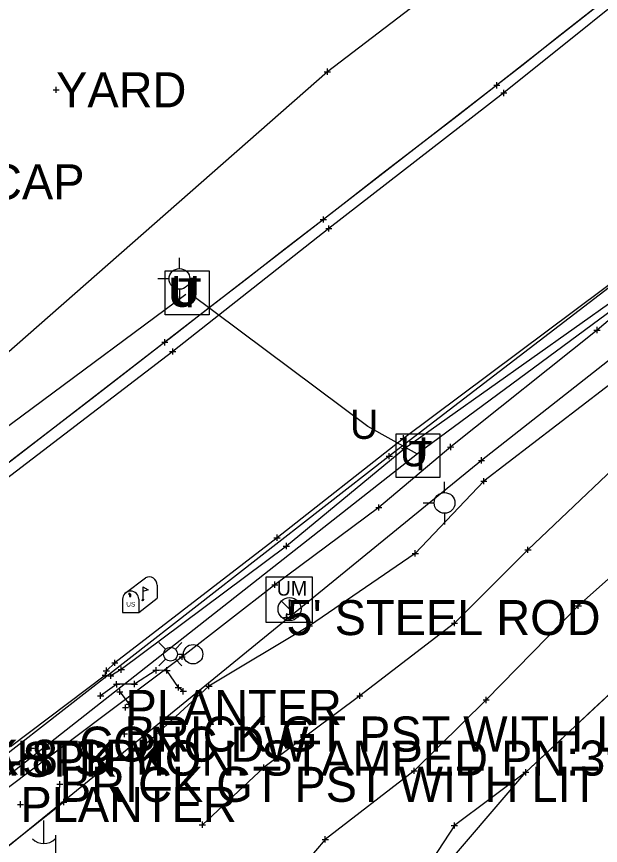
# Model space of a CAD drawing. Extents: x -1 to 1157254, y -1 to 2021979.
# Drawn here: x 1147746.5 to 1147866.4, y 2017574.3 to 2017744.6 of the extents above; entities that cross this region are included whole.
import ezdxf

# ---------------------------------------------------------------- set-up
doc = ezdxf.new("R2010")
doc.units = 0
for name, color, linetype in [('S_BUILDING_ANNOT', 7, 'Continuous'), ('S_CAL_CORNER', 7, 'Continuous'), ('S_CAL_CORNER_ANNOT', 7, 'Continuous'), ('S_CATCH_BASIN', 7, 'Continuous'), ('S_CATCH_BASIN_ANNOT', 7, 'Continuous'), ('S_CONTOUR_ANNOT', 7, 'Continuous'), ('S_CONTOUR_MAJOR', 7, 'Continuous'), ('S_CROSS_DRAIN', 7, 'Continuous'), ('S_CTL_TABLE', 7, 'Continuous'), ('S_DRIVEWAY_ANNOT', 7, 'Continuous'), ('S_DROP_INLET', 7, 'Continuous'), ('S_DROP_INLET_ANNOT', 7, 'Continuous'), ('S_DTM_PAVEMENT', 7, 'Continuous'), ('S_EDGE_BITUMINOUS', 7, 'Continuous'), ('S_EDGE_BITUMINOUS_ANNOT', 7, 'Continuous'), ('S_FENCE', 7, 'Continuous'), ('S_GAS_PUMP_ISLAND_ANNOT', 7, 'Continuous'), ('S_GAS_UTILITIES', 7, 'Continuous'), ('S_GAS_UTILITIES_ANNOT', 7, 'Continuous'), ('S_GATE', 7, 'Continuous')]:
    doc.layers.add(name, color=color, linetype=linetype)

msp = doc.modelspace()

# ---------------------------------------------------------------- linework, layer by layer
at = {"layer": 'S_BUILDING_ANNOT'}
for p, q in [((1147810.34, 2017732.6), (1147810.34, 2017733.88)), ((1147809.7, 2017733.24), (1147810.97, 2017733.24)), ((1147810.34, 2017733.24), (1147810.34, 2017733.24)), ((1147844.51, 2017730.46), (1147845.78, 2017730.47)), ((1147845.15, 2017729.83), (1147845.14, 2017731.1)), ((1147845.15, 2017730.47), (1147845.15, 2017730.47)), ((1147754.03, 2017729.53), (1147755.3, 2017729.54)), ((1147754.66, 2017728.9), (1147754.66, 2017730.17)), ((1147754.66, 2017729.54), (1147754.66, 2017729.54)), ((1147845.92, 2017728.9), (1147847.19, 2017728.9)), ((1147846.56, 2017728.26), (1147846.55, 2017729.54)), ((1147846.56, 2017728.9), (1147846.56, 2017728.9)), ((1147809.53, 2017702.26), (1147809.52, 2017703.53)), ((1147808.89, 2017702.9), (1147810.16, 2017702.9)), ((1147809.53, 2017702.9), (1147809.53, 2017702.9)), ((1147810.63, 2017700.39), (1147810.63, 2017701.66)), ((1147810, 2017701.02), (1147811.27, 2017701.02)), ((1147810.63, 2017701.02), (1147810.63, 2017701.02)), ((1147776.34, 2017677.65), (1147777.61, 2017677.65)), ((1147776.98, 2017677.02), (1147776.98, 2017678.29)), ((1147776.98, 2017677.65), (1147776.98, 2017677.65)), ((1147777.96, 2017675.75), (1147779.23, 2017675.75)), ((1147778.6, 2017675.12), (1147778.6, 2017676.39)), ((1147778.6, 2017675.75), (1147778.6, 2017675.75)), ((1147825.32, 2017657.91), (1147826.6, 2017657.92)), ((1147825.96, 2017657.28), (1147825.96, 2017658.55)), ((1147825.96, 2017657.92), (1147825.96, 2017657.92)), ((1147825.58, 2017655.8), (1147826.86, 2017655.81)), ((1147826.22, 2017655.17), (1147826.22, 2017656.44)), ((1147826.22, 2017655.8), (1147826.22, 2017655.8)), ((1147822.43, 2017654.26), (1147823.7, 2017654.27)), ((1147823.06, 2017653.63), (1147823.06, 2017654.9)), ((1147823.06, 2017654.27), (1147823.06, 2017654.27)), ((1147841.97, 2017652.75), (1147841.97, 2017654.03)), ((1147841.34, 2017653.39), (1147842.61, 2017653.39)), ((1147841.97, 2017653.39), (1147841.97, 2017653.39)), ((1147799.38, 2017637.51), (1147800.65, 2017637.51)), ((1147800.01, 2017636.87), (1147800.01, 2017638.14)), ((1147800.01, 2017637.51), (1147800.01, 2017637.51)), ((1147801.3, 2017635.78), (1147802.57, 2017635.78)), ((1147801.93, 2017635.15), (1147801.93, 2017636.42)), ((1147801.93, 2017635.78), (1147801.93, 2017635.78)), ((1147801.98, 2017620.45), (1147801.98, 2017621.73)), ((1147801.34, 2017621.09), (1147802.62, 2017621.09)), ((1147801.98, 2017621.09), (1147801.98, 2017621.09)), ((1147766.08, 2017611.8), (1147767.35, 2017611.8)), ((1147766.71, 2017611.17), (1147766.71, 2017612.44)), ((1147766.71, 2017611.8), (1147766.71, 2017611.8)), ((1147768.03, 2017609.77), (1147768.03, 2017611.04)), ((1147764.33, 2017610.18), (1147765.61, 2017610.18)), ((1147764.78, 2017608.61), (1147764.78, 2017609.88)), ((1147764.97, 2017609.55), (1147764.97, 2017610.82)), ((1147764.97, 2017610.18), (1147764.97, 2017610.18)), ((1147765.89, 2017608.5), (1147765.89, 2017609.77)), ((1147767.4, 2017610.4), (1147768.67, 2017610.4)), ((1147768.03, 2017610.4), (1147768.03, 2017610.4)), ((1147774.54, 2017610.26), (1147775.82, 2017610.26)), ((1147775.18, 2017609.62), (1147775.18, 2017610.9)), ((1147775.18, 2017610.26), (1147775.18, 2017610.26)), ((1147776.77, 2017610.23), (1147778.05, 2017610.23)), ((1147777.41, 2017609.59), (1147777.41, 2017610.87)), ((1147777.41, 2017610.23), (1147777.41, 2017610.23)), ((1147764.14, 2017609.25), (1147765.42, 2017609.25)), ((1147764.78, 2017609.25), (1147764.78, 2017609.25)), ((1147765.25, 2017609.13), (1147766.52, 2017609.13)), ((1147765.89, 2017609.13), (1147765.89, 2017609.13)), ((1147767.1, 2017606.75), (1147767.09, 2017608.03)), ((1147770.76, 2017606.79), (1147770.76, 2017608.06)), ((1147766.46, 2017607.39), (1147767.73, 2017607.39)), ((1147767.1, 2017607.39), (1147767.1, 2017607.39)), ((1147767.73, 2017605.2), (1147767.73, 2017606.47)), ((1147770.13, 2017607.42), (1147771.4, 2017607.42)), ((1147770.76, 2017607.42), (1147770.76, 2017607.42)), ((1147779.13, 2017606.72), (1147780.4, 2017606.72)), ((1147779.76, 2017606.08), (1147779.76, 2017607.35)), ((1147779.76, 2017606.72), (1147779.76, 2017606.72)), ((1147780.13, 2017605.95), (1147781.4, 2017605.95)), ((1147780.77, 2017605.31), (1147780.76, 2017606.59)), ((1147780.77, 2017605.95), (1147780.77, 2017605.95)), ((1147763.16, 2017605.03), (1147764.43, 2017605.03)), ((1147763.8, 2017604.39), (1147763.79, 2017605.67)), ((1147763.8, 2017605.03), (1147763.8, 2017605.03)), ((1147767.1, 2017605.84), (1147768.37, 2017605.84)), ((1147767.73, 2017605.84), (1147767.73, 2017605.84)), ((1147768.27, 2017602.63), (1147769.54, 2017602.63)), ((1147768.91, 2017601.99), (1147768.9, 2017603.26)), ((1147768.91, 2017602.63), (1147768.91, 2017602.63)), ((1147769.02, 2017603.29), (1147770.29, 2017603.29)), ((1147769.65, 2017602.65), (1147769.65, 2017603.93)), ((1147769.65, 2017603.29), (1147769.65, 2017603.29)), ((1147768.7, 2017596.53), (1147768.69, 2017597.81)), ((1147759.42, 2017594.44), (1147759.41, 2017595.72)), ((1147768.06, 2017597.17), (1147769.33, 2017597.17)), ((1147768.7, 2017597.17), (1147768.7, 2017597.17)), ((1147748.91, 2017594.26), (1147750.18, 2017594.26)), ((1147749.55, 2017593.62), (1147749.55, 2017594.89)), ((1147749.55, 2017594.26), (1147749.55, 2017594.26)), ((1147758.78, 2017595.08), (1147760.05, 2017595.08)), ((1147759.41, 2017595.08), (1147759.41, 2017595.08)), ((1147747.76, 2017592.51), (1147749.04, 2017592.51)), ((1147748.4, 2017591.87), (1147748.4, 2017593.15)), ((1147748.4, 2017592.51), (1147748.4, 2017592.51)), ((1147763.47, 2017591.26), (1147763.47, 2017592.54)), ((1147762.83, 2017591.9), (1147764.11, 2017591.9)), ((1147763.47, 2017591.9), (1147763.47, 2017591.9)), ((1147755.43, 2017586.2), (1147755.43, 2017587.47)), ((1147754.79, 2017586.83), (1147756.07, 2017586.83)), ((1147755.43, 2017586.83), (1147755.43, 2017586.83)), ((1147746.71, 2017582.7), (1147747.98, 2017582.7)), ((1147747.34, 2017582.07), (1147747.34, 2017583.34)), ((1147747.34, 2017582.7), (1147747.34, 2017582.7))]:
    msp.add_line(p, q, dxfattribs=at)
at = {"layer": 'S_CAL_CORNER'}
for p, q in [((1147802.42, 2017624.72), (1147802.73, 2017624.72)), ((1147800.91, 2017624.49), (1147804.24, 2017621.16)), ((1147802.58, 2017622.83), (1147802.58, 2017624.56)), ((1147801.98, 2017621.92), (1147801.98, 2017621.74)), ((1147802.58, 2017622.83), (1147802.58, 2017621.77)), ((1147803.17, 2017621.93), (1147803.18, 2017621.7))]:
    msp.add_line(p, q, dxfattribs=at)
msp.add_lwpolyline([(1147797.81, 2017629.49), (1147807.22, 2017629.49), (1147807.22, 2017620.08), (1147797.81, 2017620.08)], close=True, dxfattribs=at)
msp.add_circle((1147802.58, 2017622.83), 2.36, dxfattribs=at)
for centre, radius, start, end in [((1147802.58, 2017624.72), 0.156, 180, 0), ((1147802.4, 2017622.32), 0.58, 223.1344, 287.472), ((1147802.75, 2017622.32), 0.58, 252.528, 316.8656)]:
    msp.add_arc(centre, radius, start, end, dxfattribs=at)
msp.add_ellipse((1147802.58, 2017621.58), major_axis=(0, -0.82), ratio=0.744362, start_param=4.519801, end_param=8.000179, dxfattribs=at)
at = {"layer": 'S_CAL_CORNER_ANNOT'}
msp.add_lwpolyline([(1148176.11, 2017926.04), (1148136.14, 2017895.28), (1148103.22, 2017868.95), (1148054.86, 2017832.59), (1147994.13, 2017784.96), (1147955.31, 2017755.81), (1147823.06, 2017654.27), (1147729.59, 2017581.35), (1147643.02, 2017515.61), (1147594.54, 2017475.05), (1147501.21, 2017388.35), (1147435.29, 2017328.79), (1147395.53, 2017293.46), (1147348.75, 2017254.13), (1147258.66, 2017171.57), (1147166.99, 2017089.79), (1147151.24, 2017076.13), (1147027.41, 2016982.56), (1146975.56, 2016939.41), (1146851.18, 2016835.15), (1146821.23, 2016867.05), (1146788.36, 2016903.2)], dxfattribs=at)
at = {"layer": 'S_CATCH_BASIN'}
for p, q in [((1147779.98, 2017692.79), (1147779.98, 2017695.03)), ((1147777.89, 2017690.66), (1147775.57, 2017690.66)), ((1147780.06, 2017686.24), (1147780.06, 2017688.56)), ((1147834.4, 2017646.76), (1147834.4, 2017649.01)), ((1147832.31, 2017644.63), (1147829.98, 2017644.63)), ((1147834.48, 2017640.22), (1147834.48, 2017642.54)), ((1147777.12, 2017614.57), (1147775.75, 2017615.94)), ((1147779.14, 2017614.57), (1147780.5, 2017615.94)), ((1147779.55, 2017613.56), (1147780.77, 2017613.56)), ((1147775.75, 2017611.19), (1147777.12, 2017612.55)), ((1147780.5, 2017611.19), (1147779.14, 2017612.55)), ((1147752.07, 2017579.37), (1147752.07, 2017574.65)), ((1147754.56, 2017576.38), (1147754.56, 2017571.66))]:
    msp.add_line(p, q, dxfattribs=at)
for centre, radius in [((1147779.98, 2017690.68), 2.13), ((1147834.4, 2017644.65), 2.13), ((1147778.13, 2017613.56), 1.43), ((1147782.78, 2017613.56), 2)]:
    msp.add_circle(centre, radius, dxfattribs=at)
msp.add_arc((1147752.14, 2017578.07), 3.41, 226.3972, 313.6028, dxfattribs=at)
at = {"layer": 'S_CATCH_BASIN_ANNOT'}
for points in [[(1147777.08, 2017683.31), (1147777.08, 2017692.31), (1147786.08, 2017692.31), (1147786.08, 2017683.31)], [(1147824.44, 2017649.85), (1147824.44, 2017658.85), (1147833.44, 2017658.85), (1147833.44, 2017649.85)]]:
    msp.add_lwpolyline(points, close=True, dxfattribs=at)
at = {"layer": 'S_CONTOUR_ANNOT'}
msp.add_lwpolyline([(1148171.01, 2018007.64), (1148133.82, 2017978.13), (1147884.86, 2017790.18), (1147810.34, 2017733.24), (1147725.21, 2017658.34), (1147638.36, 2017588.8), (1147507.67, 2017474.52), (1147125.41, 2017140.99), (1145970.62, 2016384.06)], dxfattribs=at)
at = {"layer": 'S_CROSS_DRAIN'}
for p, q in [((1147768.86, 2017626.14), (1147772.99, 2017629.25)), ((1147772.47, 2017627.43), (1147772.47, 2017624.71)), ((1147775.42, 2017627.77), (1147775.42, 2017625.06)), ((1147768.3, 2017624.87), (1147768.3, 2017622.15)), ((1147771.62, 2017622.15), (1147775.42, 2017625.06)), ((1147771.62, 2017624.87), (1147771.62, 2017622.15)), ((1147768.3, 2017622.15), (1147771.62, 2017622.15))]:
    msp.add_line(p, q, dxfattribs=at)
for points in [[(1147772.47, 2017627.43), (1147773.58, 2017626.76), (1147772.47, 2017626.42)], [(1147769.49, 2017625.98), (1147769.71, 2017625.84), (1147769.71, 2017625.45), (1147770.01, 2017625.45), (1147770.01, 2017625.81), (1147769.82, 2017626.06), (1147769.49, 2017626.01)]]:
    msp.add_lwpolyline(points, dxfattribs=at)
for centre, end in [((1147773.76, 2017627.77), 117.5718), ((1147769.96, 2017624.87), 180)]:
    msp.add_arc(centre, 1.66, 0, end, dxfattribs=at)
msp.add_ellipse((1147772.47, 2017624.71), major_axis=(0.145, 0.132), ratio=0.564646, dxfattribs=at)
at = {"layer": 'S_CTL_TABLE'}
for p, q in [((1147865.71, 2017679.54), (1147865.71, 2017680.81)), ((1147865.07, 2017680.18), (1147866.35, 2017680.18)), ((1147865.71, 2017680.18), (1147865.71, 2017680.18)), ((1147835.02, 2017656.14), (1147836.29, 2017656.15)), ((1147835.66, 2017655.51), (1147835.65, 2017656.78)), ((1147835.66, 2017656.15), (1147835.66, 2017656.15)), ((1147841.84, 2017649.11), (1147843.11, 2017649.12)), ((1147842.48, 2017648.48), (1147842.48, 2017649.75)), ((1147842.48, 2017649.11), (1147842.48, 2017649.11)), ((1147820.27, 2017643.7), (1147821.54, 2017643.7)), ((1147820.91, 2017643.06), (1147820.9, 2017644.34)), ((1147820.9, 2017643.7), (1147820.9, 2017643.7)), ((1147828.4, 2017633.64), (1147828.39, 2017634.91)), ((1147850.89, 2017635), (1147852.16, 2017635)), ((1147851.52, 2017634.36), (1147851.52, 2017635.64)), ((1147851.52, 2017635), (1147851.52, 2017635)), ((1147827.76, 2017634.27), (1147829.03, 2017634.28)), ((1147828.4, 2017634.28), (1147828.4, 2017634.28)), ((1147799.55, 2017627.2), (1147799.55, 2017628.47)), ((1147798.91, 2017627.84), (1147800.19, 2017627.84)), ((1147799.55, 2017627.84), (1147799.55, 2017627.84)), ((1147861.23, 2017623.49), (1147862.5, 2017623.49)), ((1147861.86, 2017622.86), (1147861.86, 2017624.13)), ((1147861.86, 2017623.49), (1147861.86, 2017623.49)), ((1147806.67, 2017618.74), (1147806.66, 2017620.01)), ((1147835.81, 2017619.93), (1147837.09, 2017619.93)), ((1147836.45, 2017619.3), (1147836.45, 2017620.57)), ((1147836.45, 2017619.93), (1147836.45, 2017619.93)), ((1147806.03, 2017619.37), (1147807.3, 2017619.37)), ((1147806.67, 2017619.37), (1147806.67, 2017619.37)), ((1147779.89, 2017613.01), (1147781.17, 2017613.02)), ((1147780.53, 2017612.38), (1147780.53, 2017613.65)), ((1147780.53, 2017613.01), (1147780.53, 2017613.01)), ((1147786.04, 2017606.36), (1147786.03, 2017607.63)), ((1147785.4, 2017606.99), (1147786.67, 2017607)), ((1147786.04, 2017606.99), (1147786.04, 2017606.99)), ((1147816.37, 2017605.01), (1147817.64, 2017605.01)), ((1147817.01, 2017604.38), (1147817, 2017605.65)), ((1147817.01, 2017605.01), (1147817.01, 2017605.01)), ((1147842.3, 2017604.16), (1147843.57, 2017604.16)), ((1147842.94, 2017603.53), (1147842.94, 2017604.8)), ((1147842.94, 2017604.16), (1147842.94, 2017604.16)), ((1147771.65, 2017593.13), (1147771.65, 2017594.41)), ((1147771.02, 2017593.77), (1147772.29, 2017593.77)), ((1147771.65, 2017593.77), (1147771.65, 2017593.77)), ((1147797.28, 2017589.62), (1147797.27, 2017590.9)), ((1147796.64, 2017590.26), (1147797.91, 2017590.26)), ((1147797.27, 2017590.26), (1147797.27, 2017590.26)), ((1147827.52, 2017589.6), (1147828.79, 2017589.6)), ((1147828.16, 2017588.96), (1147828.16, 2017590.24)), ((1147828.16, 2017589.6), (1147828.16, 2017589.6)), ((1147850.45, 2017589.31), (1147851.72, 2017589.31)), ((1147851.09, 2017588.67), (1147851.09, 2017589.94)), ((1147851.09, 2017589.31), (1147851.09, 2017589.31)), ((1147756.26, 2017582.54), (1147756.26, 2017583.82)), ((1147755.62, 2017583.18), (1147756.89, 2017583.18)), ((1147756.26, 2017583.18), (1147756.26, 2017583.18)), ((1147784.69, 2017577.89), (1147784.69, 2017579.16)), ((1147836.41, 2017577.73), (1147836.41, 2017579)), ((1147784.05, 2017578.52), (1147785.32, 2017578.53)), ((1147784.69, 2017578.52), (1147784.69, 2017578.52)), ((1147835.77, 2017578.36), (1147837.05, 2017578.36)), ((1147836.41, 2017578.36), (1147836.41, 2017578.36)), ((1147809.28, 2017575.52), (1147810.55, 2017575.52)), ((1147809.91, 2017574.88), (1147809.91, 2017576.16)), ((1147809.91, 2017575.52), (1147809.91, 2017575.52))]:
    msp.add_line(p, q, dxfattribs=at)
at = {"layer": 'S_DRIVEWAY_ANNOT'}
for points in [[(1147942.27, 2017804.8), (1147941.21, 2017804.41), (1147919.53, 2017788.47), (1147881.64, 2017759.24), (1147845.15, 2017730.47), (1147809.53, 2017702.9), (1147776.98, 2017677.65), (1147742.92, 2017651.41), (1147710.33, 2017625.33), (1147672.85, 2017597.65), (1147660.96, 2017588.17), (1147657.73, 2017585.79)], [(1147942.83, 2017804.01), (1147941.78, 2017802.82), (1147921.01, 2017787.14), (1147882.66, 2017757.86), (1147846.56, 2017728.9), (1147810.63, 2017701.02), (1147778.6, 2017675.75), (1147744.19, 2017649.37), (1147712.15, 2017624.41), (1147678.78, 2017597.82), (1147666.17, 2017588.36), (1147658.06, 2017585.02)], [(1147956.18, 2017756.51), (1147951.33, 2017753.72), (1147918.91, 2017728.93), (1147895.88, 2017710.42), (1147867.08, 2017688.65), (1147825.96, 2017657.92), (1147800.01, 2017637.51), (1147766.71, 2017611.8), (1147764.97, 2017610.18)], [(1147957.82, 2017754.48), (1147954.2, 2017752.39), (1147918.39, 2017725.99), (1147897.96, 2017708.21), (1147869.68, 2017686.66), (1147826.22, 2017655.8), (1147801.93, 2017635.78), (1147768.03, 2017610.4), (1147765.89, 2017609.13)]]:
    msp.add_lwpolyline(points, dxfattribs=at)
at = {"layer": 'S_DROP_INLET'}
for points in [[(1148195.53, 2017935.77), (1148138.82, 2017892.99), (1148034.43, 2017809.59), (1147909.47, 2017714.32), (1147828.88, 2017654.71), (1147681.29, 2017538.62), (1147545.03, 2017424.01), (1147436.65, 2017326.84), (1147356.29, 2017257.74), (1147237.67, 2017148.84), (1147152.37, 2017082.27), (1147079.41, 2017020.24), (1146950.46, 2016911.58), (1146849.38, 2016826.65), (1146763.18, 2016745.2), (1146663.11, 2016665.75), (1146626.02, 2016634.68), (1146520.54, 2016557.46), (1146484.38, 2016531.03)], [(1147828.87, 2017654.7), (1147818.63, 2017660.35), (1147781.93, 2017687.81)], [(1147781.32, 2017687.47), (1147655.02, 2017593.76), (1147609.27, 2017563.57), (1147595.42, 2017594.52), (1147601.96, 2017598.58)]]:
    msp.add_lwpolyline(points, dxfattribs=at)
at = {"layer": 'S_DROP_INLET_ANNOT'}
msp.add_lwpolyline([(1147764.78, 2017609.25), (1147745.32, 2017594.54)], dxfattribs=at)
at = {"layer": 'S_DTM_PAVEMENT'}
msp.add_lwpolyline([(1147767.73, 2017605.84), (1147769.65, 2017603.29)], dxfattribs=at)
at = {"layer": 'S_EDGE_BITUMINOUS'}
for points in [[(1147780.77, 2017605.95), (1147779.76, 2017606.72), (1147777.41, 2017610.23), (1147775.18, 2017610.26), (1147770.76, 2017607.42), (1147767.1, 2017607.39), (1147763.8, 2017605.03)], [(1147749.55, 2017594.26), (1147748.4, 2017592.51), (1147745.75, 2017590.51), (1147744.38, 2017587.89), (1147743.27, 2017586.3), (1147740.04, 2017583.23), (1147740.29, 2017580.7), (1147743.34, 2017576.74)]]:
    msp.add_lwpolyline(points, dxfattribs=at)
at = {"layer": 'S_EDGE_BITUMINOUS_ANNOT'}
for points in [[(1147951.16, 2017743.84), (1147932.24, 2017730.7), (1147886.14, 2017697.45), (1147865.71, 2017680.18), (1147835.66, 2017656.15), (1147820.9, 2017643.7), (1147799.55, 2017627.84), (1147780.53, 2017613.01), (1147736.25, 2017579.76), (1147715.29, 2017562.38), (1147697.03, 2017548.28), (1147677.68, 2017533.27), (1147656.86, 2017517.37), (1147634.25, 2017499.07), (1147605.81, 2017475.51), (1147586.25, 2017458.96)], [(1147956.81, 2017727.08), (1147940.25, 2017714.34), (1147892.21, 2017688.41), (1147872.41, 2017672.1), (1147842.48, 2017649.11), (1147828.4, 2017634.28), (1147806.67, 2017619.37), (1147786.04, 2017606.99), (1147771.65, 2017593.77)], [(1147959.8, 2017712.65), (1147941.88, 2017701.43), (1147901.26, 2017678.44), (1147877.18, 2017659.38), (1147851.52, 2017635), (1147836.45, 2017619.93), (1147817.01, 2017605.01), (1147797.27, 2017590.26), (1147784.69, 2017578.52)], [(1147963.21, 2017696.53), (1147944.35, 2017686.96), (1147914.31, 2017665.39), (1147884.71, 2017643.86), (1147861.86, 2017623.49), (1147842.94, 2017604.16), (1147828.16, 2017589.6), (1147809.91, 2017575.52), (1147801.95, 2017566.18)], [(1147967.03, 2017678.46), (1147946.06, 2017671.4), (1147923.98, 2017653.93), (1147891.62, 2017626.61), (1147872.24, 2017609.07), (1147851.09, 2017589.31), (1147836.41, 2017578.36), (1147819.42, 2017552.28)], [(1147756.26, 2017583.18), (1147730.85, 2017563.1), (1147707.54, 2017545.7), (1147684.9, 2017528.32), (1147663.15, 2017510.71), (1147639.42, 2017492.38), (1147615.11, 2017473.05), (1147593.49, 2017444.78)]]:
    msp.add_lwpolyline(points, dxfattribs=at)
at = {"layer": 'S_FENCE'}
msp.add_lwpolyline([(1148182.05, 2017918.06), (1148146.03, 2017882.74), (1148036.88, 2017800.65), (1147915.13, 2017710.9), (1147841.97, 2017653.39), (1147689.75, 2017529.1), (1147550.85, 2017419.33), (1147452.64, 2017321.35), (1147370.71, 2017243.52), (1147258.33, 2017138.3), (1147166.15, 2017078.02), (1147070.18, 2016992.83), (1146962.81, 2016905.87), (1146854.86, 2016827.91), (1146747.33, 2016742.81), (1146665.82, 2016680.99), (1146623.06, 2016638.6), (1146514.26, 2016556.71), (1146391.39, 2016471.4), (1146322.08, 2016427.51), (1146235.84, 2016374), (1146176.66, 2016335.01), (1146181.42, 2016326.5)], dxfattribs=at)
at = {"layer": 'S_GAS_PUMP_ISLAND_ANNOT'}
for points in [[(1147865.93, 2017746.86), (1147858.08, 2017740.66), (1147850.23, 2017734.47), (1147845.15, 2017730.47), (1147837.24, 2017724.35), (1147829.33, 2017718.23), (1147821.42, 2017712.11), (1147813.51, 2017705.98), (1147809.53, 2017702.9), (1147801.62, 2017696.77), (1147793.72, 2017690.64), (1147785.82, 2017684.51), (1147777.92, 2017678.38), (1147776.98, 2017677.65), (1147769.06, 2017671.55), (1147761.14, 2017665.45), (1147753.22, 2017659.34), (1147745.3, 2017653.24)], [(1147593.54, 2017362.01), (1147617.06, 2017405.46), (1147624.9, 2017411.66), (1147632.74, 2017417.87), (1147644.43, 2017426.57), (1147652.83, 2017432), (1147661.22, 2017437.44), (1147669.61, 2017442.87), (1147676.02, 2017448.64), (1147683.44, 2017455.34), (1147690.86, 2017462.03), (1147706.86, 2017498.22), (1147754.25, 2017513.02), (1147761.51, 2017519.34), (1147769.06, 2017525.89), (1147767.64, 2017553.27), (1147801.95, 2017566.18), (1147819.42, 2017552.28), (1147851.09, 2017589.31), (1147857.63, 2017595.42), (1147864.93, 2017602.24), (1147872.24, 2017609.07)]]:
    msp.add_lwpolyline(points, dxfattribs=at)

# ---------------------------------------------------------------- texts
at = {"layer": 'S_CAL_CORNER'}
msp.add_text('UM', height=2.999, dxfattribs=at).set_placement((1147799.95, 2017625.6))
at = {"layer": 'S_CATCH_BASIN_ANNOT'}
for p in [(1147779.64, 2017684.81), (1147827.01, 2017651.35)]:
    msp.add_text('T', height=6, dxfattribs=at).set_placement(p)
at = {"layer": 'S_CONTOUR_MAJOR'}
for p in [(1147778.31, 2017685.27), (1147777.69, 2017684.92), (1147815, 2017657.81), (1147825.25, 2017652.16), (1147825.25, 2017652.16)]:
    msp.add_text('U', height=6, dxfattribs=at).set_placement(p)
at = {"layer": 'S_CROSS_DRAIN'}
msp.add_text('US', height=0.96, dxfattribs=at).set_placement((1147769.07, 2017623.35))
at = {"layer": 'S_GAS_UTILITIES'}
msp.add_text('STD AHTD MON. STAMPED PN:39', height=7.2, dxfattribs=at).set_placement((1147718.15, 2017588.62))
at = {"layer": 'S_GAS_UTILITIES_ANNOT'}
for s, p in [('8-SPK 8SPK RBR ALUM CAP', (1147630.47, 2017707.02)), ('8 SPK 8SPK 8-SPK', (1147692.38, 2017588.79)), ('8SPK 8-SPK', (1147711.83, 2017588.37))]:
    msp.add_text(s, height=7.2, dxfattribs=at).set_placement(p)
at = {"layer": 'S_GATE'}
for s, p in [('YARD', (1147754.66, 2017725.94)), ("5' STEEL ROD FE", (1147801.98, 2017617.49)), ('PLANTER', (1147768.91, 2017599.03)), ('BRICK GT PST WITH LIGHT 2X2X7', (1147768.7, 2017593.57)), ('CONC DW', (1147759.41, 2017591.48)), ('BRICK GT PST WITH LIT', (1147755.43, 2017583.23)), ('PLANTER', (1147747.34, 2017579.1))]:
    msp.add_text(s, height=7.2, dxfattribs=at).set_placement(p)

doc.saveas('drawing.dxf')
